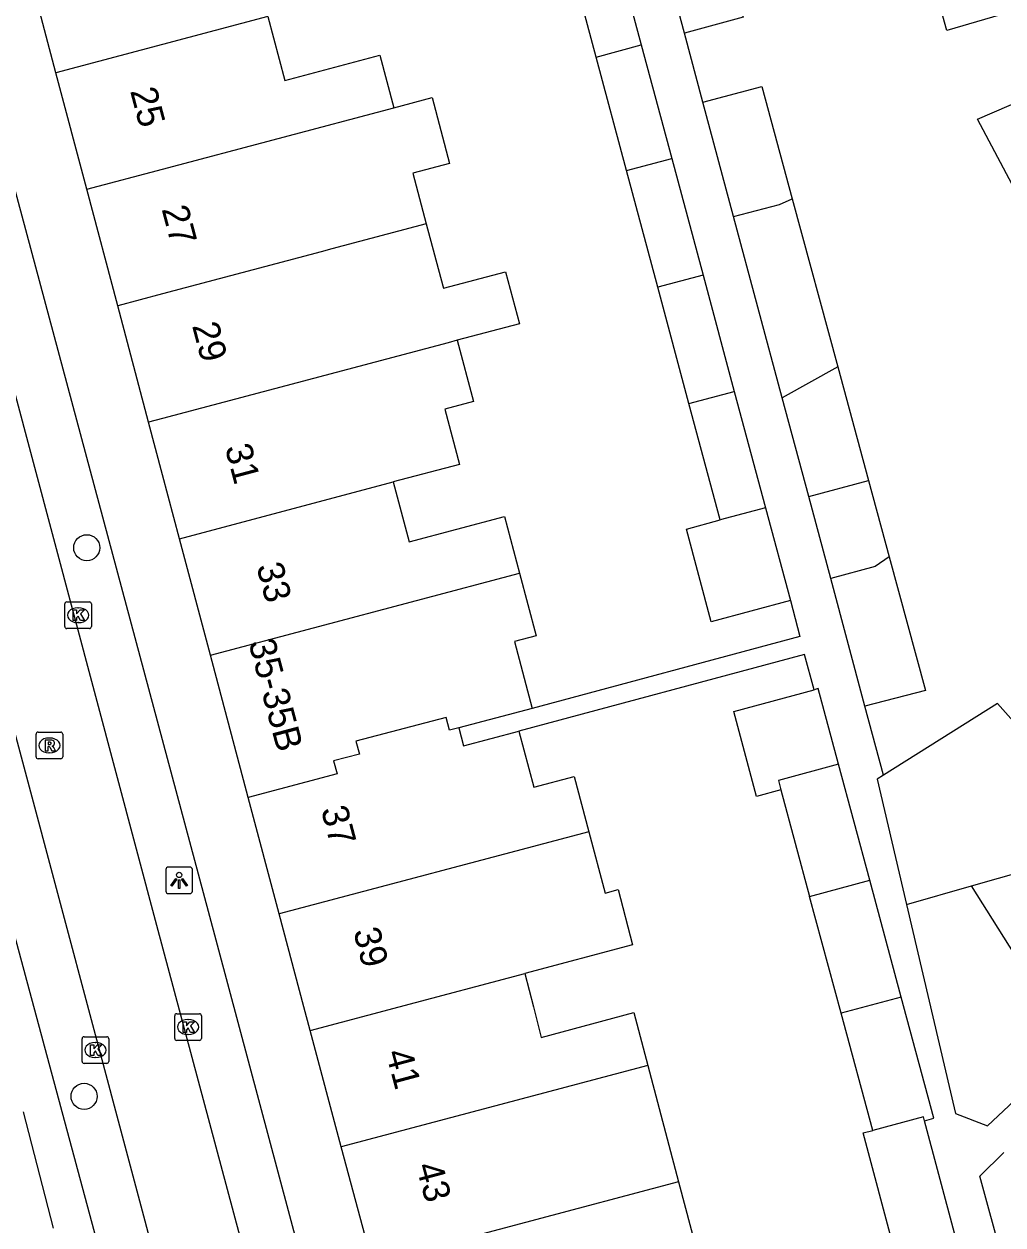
# Model space of a CAD drawing. Extents: x 162542 to 163144, y 380786 to 381511.
# Drawn here: x 162994.8 to 163031.56, y 380991.8 to 381036.9 of the extents above; entities that cross this region are included whole.
import ezdxf

# ---------------------------------------------------------------- set-up
doc = ezdxf.new("R2010")
doc.units = 0
for name, color, linetype in [('IMGEO_Boom', 7, 'Continuous'), ('IMGEO_Kolk', 7, 'Continuous'), ('IMGEO_Lichtpunt', 7, 'Continuous'), ('IMGEO_Pand', 7, 'Continuous'), ('IMGEO_Pand_nummerreeks', 7, 'Continuous'), ('IMGEO_Rijbaan_lokaal_open', 7, 'Continuous'), ('IMGEO_Rioolput', 7, 'Continuous'), ('IMGEO_Voetpad_open', 7, 'Continuous')]:
    doc.layers.add(name, color=color, linetype=linetype)

msp = doc.modelspace()

# ---------------------------------------------------------------- linework, layer by layer
at = {"layer": 'IMGEO_Boom'}
for centre in [(162997.153, 381017.233), (162997.052, 380996.634)]:
    msp.add_circle(centre, 0.489, dxfattribs=at)
at = {"layer": 'IMGEO_Kolk'}
for p, q in [((162996.401, 381015.199), (162997.253, 381015.199)), ((162996.326, 381014.273), (162996.326, 381015.125)), ((162996.814, 381014.979), (162996.839, 381014.979)), ((162997.327, 381015.125), (162997.327, 381014.273)), ((162996.837, 381014.419), (162996.812, 381014.419)), ((162997.253, 381014.199), (162996.401, 381014.199)), ((163000.456, 380998.811), (163000.456, 380999.663)), ((163000.531, 380999.737), (163001.383, 380999.737)), ((163000.944, 380999.517), (163000.969, 380999.517)), ((163001.457, 380999.663), (163001.457, 380998.811)), ((163000.967, 380998.957), (163000.942, 380998.957)), ((162996.977, 380997.947), (162996.977, 380998.799)), ((162997.052, 380998.873), (162997.904, 380998.873)), ((162997.465, 380998.653), (162997.49, 380998.653)), ((162997.978, 380998.799), (162997.978, 380997.947)), ((163001.383, 380998.737), (163000.531, 380998.737)), ((162997.488, 380998.093), (162997.463, 380998.093)), ((162997.904, 380997.873), (162997.052, 380997.873))]:
    msp.add_line(p, q, dxfattribs=at)
for points in [[(162996.401, 381015.199), (162997.253, 381015.199)], [(162996.326, 381014.273), (162996.326, 381015.125)], [(162996.647, 381014.899), (162996.77, 381014.899), (162996.77, 381014.748), (162996.9, 381014.899), (162997.064, 381014.899), (162996.918, 381014.748), (162997.071, 381014.499), (162996.919, 381014.499), (162996.834, 381014.663), (162996.77, 381014.596), (162996.77, 381014.499), (162996.647, 381014.499), (162996.647, 381014.899)], [(162997.327, 381015.125), (162997.327, 381014.273)], [(162997.253, 381014.199), (162996.401, 381014.199)], [(163000.456, 380998.811), (163000.456, 380999.663)], [(163000.531, 380999.737), (163001.383, 380999.737)], [(163000.777, 380999.437), (163000.9, 380999.437), (163000.9, 380999.286), (163001.03, 380999.437), (163001.194, 380999.437), (163001.048, 380999.286), (163001.201, 380999.037), (163001.049, 380999.037), (163000.964, 380999.201), (163000.9, 380999.134), (163000.9, 380999.037), (163000.777, 380999.037), (163000.777, 380999.437)], [(163001.457, 380999.663), (163001.457, 380998.811)], [(162996.977, 380997.947), (162996.977, 380998.799)], [(162997.052, 380998.873), (162997.904, 380998.873)], [(162997.298, 380998.573), (162997.421, 380998.573), (162997.421, 380998.422), (162997.551, 380998.573), (162997.715, 380998.573), (162997.569, 380998.422), (162997.722, 380998.173), (162997.57, 380998.173), (162997.485, 380998.337), (162997.421, 380998.27), (162997.421, 380998.173), (162997.298, 380998.173), (162997.298, 380998.573)], [(162997.978, 380998.799), (162997.978, 380997.947)], [(163001.383, 380998.737), (163000.531, 380998.737)], [(162997.904, 380997.873), (162997.052, 380997.873)]]:
    msp.add_lwpolyline(points, dxfattribs=at)
for centre, start, end in [((162996.403, 381015.123), 91.552, 178.448), ((162996.403, 381015.123), 91.552, 178.448), ((162997.251, 381015.123), 1.552, 88.448), ((162997.251, 381015.123), 1.552, 88.448), ((162996.403, 381014.275), 181.552, 268.448), ((162996.403, 381014.275), 181.552, 268.448), ((162997.251, 381014.275), 271.552, 358.448), ((162997.251, 381014.275), 271.552, 358.448), ((163000.533, 380999.661), 91.552, 178.448), ((163000.533, 380999.661), 91.552, 178.448), ((163001.381, 380999.661), 1.552, 88.448), ((163001.381, 380999.661), 1.552, 88.448), ((162997.054, 380998.797), 91.552, 178.448), ((162997.054, 380998.797), 91.552, 178.448), ((162997.902, 380998.797), 1.552, 88.448), ((162997.902, 380998.797), 1.552, 88.448), ((163000.533, 380998.813), 181.552, 268.448), ((163000.533, 380998.813), 181.552, 268.448), ((163001.381, 380998.813), 271.552, 358.448), ((163001.381, 380998.813), 271.552, 358.448), ((162997.054, 380997.949), 181.552, 268.448), ((162997.054, 380997.949), 181.552, 268.448), ((162997.902, 380997.949), 271.552, 358.448), ((162997.902, 380997.949), 271.552, 358.448)]:
    msp.add_arc(centre, 0.0765, start, end, dxfattribs=at)
for centre, major_axis, ratio, start_param, end_param in [((162996.813, 381014.699), (-0.387, 0.002), 0.722429, 4.712389, 7.853982), ((162996.838, 381014.699), (-0.39, 0.002), 0.717154, 1.570796, 4.712389), ((163000.943, 380999.237), (-0.387, 0.002), 0.722429, 4.712389, 7.853982), ((163000.968, 380999.237), (-0.39, 0.002), 0.717154, 1.570796, 4.712389), ((162997.464, 380998.373), (-0.387, 0.002), 0.722429, 4.712389, 7.853982), ((162997.489, 380998.373), (-0.39, 0.002), 0.717154, 1.570796, 4.712389)]:
    msp.add_ellipse(centre, major_axis=major_axis, ratio=ratio, start_param=start_param, end_param=end_param, dxfattribs=at)
at = {"layer": 'IMGEO_Lichtpunt'}
for p, q in [((163000.123, 381005.148), (163000.123, 381004.341)), ((163000.123, 381005.148), (163000.123, 381004.341)), ((163001.025, 381005.243), (163000.217, 381005.243)), ((163001.025, 381005.243), (163000.217, 381005.243)), ((163001.119, 381004.341), (163001.119, 381005.148)), ((163001.119, 381004.341), (163001.119, 381005.148)), ((163000.217, 381004.247), (163001.025, 381004.247)), ((163000.217, 381004.247), (163001.025, 381004.247))]:
    msp.add_line(p, q, dxfattribs=at)
for points in [[(163000.497, 381004.812), (163000.536, 381004.784), (163000.348, 381004.522), (163000.31, 381004.549), (163000.497, 381004.812)], [(163000.709, 381004.784), (163000.747, 381004.811), (163000.934, 381004.549), (163000.895, 381004.521), (163000.709, 381004.784)], [(163000.599, 381004.764), (163000.646, 381004.764), (163000.646, 381004.442), (163000.599, 381004.442), (163000.599, 381004.764)]]:
    msp.add_lwpolyline(points, dxfattribs=at)
msp.add_circle((163000.622, 381004.946), 0.0994, dxfattribs=at)
for centre, start, end in [((163000.217, 381005.148), 90, 180), ((163000.217, 381005.148), 90, 180), ((163001.025, 381005.148), 0, 90), ((163001.025, 381005.148), 0, 90), ((163000.217, 381004.341), 180, 270), ((163000.217, 381004.341), 180, 270), ((163001.025, 381004.341), 270, 0), ((163001.025, 381004.341), 270, 360)]:
    msp.add_arc(centre, 0.0946, start, end, dxfattribs=at)
at = {"layer": 'IMGEO_Pand'}
for points in [[(163020.579, 381041.657), (163021.8, 381037.15), (163019.594, 381036.553)], [(163019.594, 381036.553), (163018.38, 381041.075)], [(163016.76, 381040.646), (163017.976, 381036.115)], [(163016.281, 381035.656), (163015.066, 381040.198)], [(162995.994, 381035.066), (162994.834, 381039.439)], [(163034.164, 381034.859), (163033.099, 381037.716), (163029.456, 381036.653), (163028.788, 381039.042)], [(163003.95, 381037.177), (163000, 381036.129), (162995.994, 381035.066)], [(163003.95, 381037.177), (163004.587, 381034.775), (163008.158, 381035.723), (163008.681, 381033.751)], [(163016.281, 381035.656), (163017.976, 381036.115)], [(163017.976, 381036.115), (163019.124, 381031.842)], [(163017.423, 381031.39), (163016.281, 381035.656)], [(162997.155, 381030.691), (162995.994, 381035.066)], [(163033.201, 381028.412), (163030.607, 381033.325), (163034.164, 381034.859)], [(163008.681, 381033.751), (163010.118, 381034.133), (163010.776, 381031.657), (163009.399, 381031.291), (163009.903, 381029.394)], [(163020.29, 381033.962), (163022.503, 381034.556), (163023.649, 381030.326)], [(162997.155, 381030.691), (163000, 381031.446), (163008.681, 381033.751)], [(163021.443, 381029.665), (163020.29, 381033.962)], [(163017.423, 381031.39), (163019.124, 381031.842)], [(163019.124, 381031.842), (163020.298, 381027.47)], [(163018.594, 381027.018), (163017.423, 381031.39)], [(162998.316, 381026.318), (162997.155, 381030.691)], [(163021.443, 381029.665), (163023.173, 381030.121), (163023.649, 381030.326)], [(163023.649, 381030.326), (163025.356, 381024.027)], [(163023.27, 381022.861), (163021.443, 381029.665)], [(163009.903, 381029.394), (163006.354, 381028.452), (163005.958, 381028.347), (163000, 381026.765), (162998.316, 381026.318)], [(163009.903, 381029.394), (163010.52, 381027.07), (163010.545, 381026.976), (163012.883, 381027.597), (163013.403, 381025.641), (163011.064, 381025.02)], [(163020.298, 381027.47), (163018.594, 381027.018)], [(163020.298, 381027.47), (163021.47, 381023.103)], [(163019.763, 381022.65), (163018.594, 381027.018)], [(162999.476, 381021.945), (162998.316, 381026.318)], [(163011.064, 381025.02), (163010.73, 381024.931), (163000, 381022.084), (162999.476, 381021.945)], [(163011.064, 381025.02), (163011.674, 381022.721), (163010.599, 381022.435), (163011.149, 381020.363), (163008.658, 381019.701)], [(163025.356, 381024.027), (163023.27, 381022.861)], [(163025.356, 381024.027), (163026.512, 381019.759)], [(163019.763, 381022.65), (163021.47, 381023.103)], [(163021.47, 381023.103), (163022.644, 381018.732)], [(163024.264, 381019.162), (163023.27, 381022.861)], [(163020.933, 381018.278), (163019.763, 381022.65)], [(163000.637, 381017.571), (163000, 381019.972), (162999.476, 381021.945)], [(163000.637, 381017.571), (163008.658, 381019.701)], [(163008.658, 381019.701), (163009.255, 381017.452), (163012.836, 381018.402), (163013.4, 381016.277)], [(163024.264, 381019.162), (163026.512, 381019.759)], [(163026.512, 381019.759), (163027.288, 381016.895)], [(163025.09, 381016.083), (163024.264, 381019.162)], [(163022.644, 381018.732), (163020.933, 381018.278)], [(163022.644, 381018.732), (163023.578, 381015.253)], [(163023.578, 381015.253), (163020.604, 381014.455), (163019.671, 381017.928), (163020.933, 381018.278)], [(163001.798, 381013.196), (163000.637, 381017.571)], [(163027.288, 381016.895), (163026.758, 381016.522), (163025.09, 381016.083)], [(163027.288, 381016.895), (163028.649, 381011.873), (163026.377, 381011.29)], [(163001.798, 381013.196), (163013.4, 381016.277)], [(163013.4, 381016.277), (163014.025, 381013.921), (163013.22, 381013.708), (163013.884, 381011.202)], [(163026.377, 381011.29), (163025.09, 381016.083)], [(163003.215, 381007.858), (163001.798, 381013.196)], [(163023.22, 381008.139), (163022.309, 381007.894), (163021.447, 381011.086), (163024.465, 381011.9)], [(163025.383, 381009.1), (163024.617, 381011.941), (163024.465, 381011.9)], [(163013.884, 381011.202), (163011.125, 381010.475)], [(163030.38, 381004.532), (163036.632, 381006.313), (163037.922, 381008.027), (163035.258, 381011.012), (163033.27, 381009.237), (163031.35, 381011.388), (163027.075, 381008.687)], [(163011.125, 381010.475), (163010.772, 381010.382), (163010.644, 381010.864), (163007.261, 381009.966), (163007.389, 381009.483), (163006.423, 381009.227), (163006.551, 381008.744), (163003.215, 381007.858)], [(163011.125, 381010.475), (163011.304, 381009.795), (163013.378, 381010.345)], [(163013.378, 381010.345), (163013.937, 381008.239), (163015.455, 381008.642), (163016.004, 381006.57)], [(163025.383, 381009.1), (163023.125, 381008.491), (163023.22, 381008.139)], [(163026.558, 381004.746), (163025.383, 381009.1)], [(163027.075, 381008.687), (163026.84, 381008.539), (163027.94, 381003.837)], [(163023.22, 381008.139), (163024.299, 381004.136)], [(163004.376, 381003.484), (163003.215, 381007.858)], [(163016.004, 381006.57), (163004.376, 381003.484)], [(163016.004, 381006.57), (163016.615, 381004.268), (163017.104, 381004.398), (163017.653, 381002.326), (163013.607, 381001.252)], [(163024.299, 381004.136), (163026.558, 381004.746)], [(163027.74, 381000.363), (163026.558, 381004.746)], [(163027.94, 381003.837), (163030.38, 381004.532)], [(163034.174, 380998.521), (163030.38, 381004.532)], [(163025.483, 380999.755), (163024.299, 381004.136)], [(163005.539, 380999.11), (163005.301, 381000), (163004.376, 381003.484)], [(163027.94, 381003.837), (163029.775, 380995.989), (163030.972, 380995.529), (163034.174, 380998.521)], [(163005.539, 380999.11), (163008.891, 381000), (163013.607, 381001.252)], [(163013.607, 381001.252), (163013.924, 381000), (163014.217, 380998.846), (163017.699, 380999.778), (163018.223, 380997.796)], [(163027.74, 381000.363), (163025.483, 380999.755)], [(163028.612, 380995.719), (163028.967, 380995.814), (163027.74, 381000.363)], [(163026.67, 380995.354), (163025.483, 380999.755)], [(163006.71, 380994.74), (163005.539, 380999.11)], [(163018.223, 380997.796), (163006.71, 380994.74)], [(163018.223, 380997.796), (163019.379, 380993.42)], [(162994.76, 380996.055), (162995.887, 380991.687)], [(163028.612, 380995.719), (163028.576, 380995.861), (163026.67, 380995.354)], [(163027.473, 380990.892), (163026.312, 380995.259), (163026.67, 380995.354)], [(163029.736, 380991.494), (163028.612, 380995.719)], [(163007.881, 380990.369), (163006.71, 380994.74)], [(163032.436, 380987.262), (163030.689, 380993.632), (163031.592, 380994.529)], [(163019.379, 380993.42), (163007.881, 380990.369)], [(163019.379, 380993.42), (163020.535, 380989.047)]]:
    msp.add_lwpolyline(points, dxfattribs=at)
at = {"layer": 'IMGEO_Rijbaan_lokaal_open'}
for points in [[(163003.342, 380989.772), (162999.787, 381003.044), (162991.279, 381034.955), (162990.072, 381039.464)], [(162986.861, 381038.573), (162989.412, 381029.037), (162993.511, 381013.755), (162999.993, 380989.471), (163000.14, 380988.922)]]:
    msp.add_lwpolyline(points, dxfattribs=at)
at = {"layer": 'IMGEO_Rioolput'}
for p, q in [((162995.249, 381009.383), (162995.249, 381010.235)), ((162995.324, 381010.309), (162996.176, 381010.309)), ((162996.25, 381010.235), (162996.25, 381009.383)), ((162995.737, 381010.089), (162995.762, 381010.089)), ((162995.76, 381009.529), (162995.735, 381009.529)), ((162996.176, 381009.309), (162995.324, 381009.309))]:
    msp.add_line(p, q, dxfattribs=at)
for points in [[(162995.249, 381009.383), (162995.249, 381010.235)], [(162995.324, 381010.309), (162996.176, 381010.309)], [(162996.25, 381010.235), (162996.25, 381009.383)], [(162995.838, 381010.007), (162995.586, 381010.009), (162995.586, 381009.609)], [(162995.586, 381009.609), (162995.71, 381009.609), (162995.71, 381009.771), (162995.721, 381009.771)], [(162995.764, 381009.928), (162995.71, 381009.928), (162995.71, 381009.847)], [(162995.71, 381009.847), (162995.762, 381009.847)], [(162995.768, 381009.742), (162995.839, 381009.609), (162995.979, 381009.609), (162995.914, 381009.735)], [(162996.176, 381009.309), (162995.324, 381009.309)]]:
    msp.add_lwpolyline(points, dxfattribs=at)
for centre, radius, start, end in [((162995.326, 381010.233), 0.0765, 91.552, 178.448), ((162995.326, 381010.233), 0.0765, 91.552, 178.448), ((162996.174, 381010.233), 0.0765, 1.552, 88.448), ((162996.174, 381010.233), 0.0765, 1.552, 88.448), ((162995.72, 381009.718), 0.0533, 26.0293, 88.6989), ((162995.746, 381010.036), 0.19, 274.7715, 282.9687), ((162995.77, 381009.832), 0.0964, 77.0061, 93.1865), ((162995.784, 381009.889), 0.0378, 276.6634, 79.6772), ((162995.837, 381009.897), 0.109, 350.3612, 89.416), ((162995.835, 381009.897), 0.112, 277.5842, 350.9817), ((162995.819, 381009.682), 0.108, 29.5134, 73.7905), ((162995.326, 381009.385), 0.0765, 181.552, 268.448), ((162995.326, 381009.385), 0.0765, 181.552, 268.448), ((162996.174, 381009.385), 0.0765, 271.552, 358.448), ((162996.174, 381009.385), 0.0765, 271.552, 358.448)]:
    msp.add_arc(centre, radius, start, end, dxfattribs=at)
for centre, major_axis, ratio, start_param, end_param in [((162995.736, 381009.809), (-0.387, 0.002), 0.722429, 4.712389, 7.853982), ((162995.761, 381009.809), (-0.39, 0.002), 0.717154, 1.570796, 4.712389)]:
    msp.add_ellipse(centre, major_axis=major_axis, ratio=ratio, start_param=start_param, end_param=end_param, dxfattribs=at)
at = {"layer": 'IMGEO_Voetpad_open'}
for points in [[(162979.22, 381087.75), (162985.284, 381065.06), (162993.168, 381035.439), (163001.717, 381003.588), (163008.155, 380979.475), (163012.239, 380964.181)], [(163005.41, 380961.654), (163004.521, 380964.81), (162998.083, 380989.169), (162991.609, 381013.169), (162980.797, 381053.613), (162972.874, 381083.15)], [(163020.29, 381033.962), (163019.594, 381036.553)], [(163023.578, 381015.253), (163023.929, 381013.899), (163013.884, 381011.202)], [(163024.465, 381011.9), (163024.109, 381013.226), (163013.378, 381010.345)], [(163027.075, 381008.687), (163026.377, 381011.29)]]:
    msp.add_lwpolyline(points, dxfattribs=at)

# ---------------------------------------------------------------- texts
at = {"layer": 'IMGEO_Pand_nummerreeks'}
for s, rotation, p in [('25', 284.893, (162998.776, 381034.385)), ('27', 284.868, (162999.96, 381029.951)), ('29', 284.8566, (163001.103, 381025.571)), ('31', 284.8623, (163002.335, 381020.997)), ('33', 284.8623, (163003.518, 381016.539)), ('35-35B', 284.868, (163003.222, 381013.677)), ('37', 284.8623, (163005.942, 381007.405)), ('39', 284.8623, (163007.154, 381002.838)), ('41', 284.9998, (163008.372, 380998.272)), ('43', 284.9998, (163009.511, 380994.023))]:
    msp.add_text(s, height=1, rotation=rotation, dxfattribs=at).set_placement(p)

doc.saveas('drawing.dxf')
